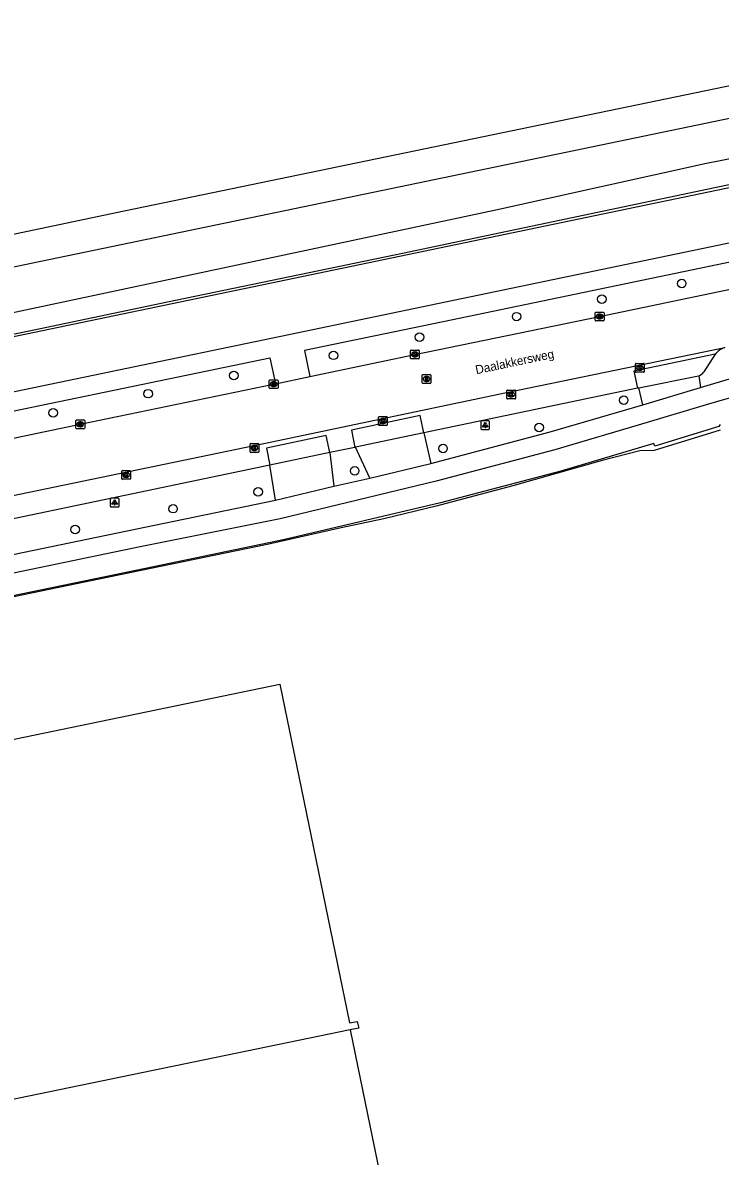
# Model space of a CAD drawing. Extents: x 162990 to 165007, y 383433 to 384336.
# Drawn here: x 164672.6 to 164752.3, y 384206.2 to 384335.8 of the extents above; entities that cross this region are included whole.
import ezdxf

# ---------------------------------------------------------------- set-up
doc = ezdxf.new("R2010")
doc.units = 0
for name, color, linetype in [('IMGEO_Boom', 7, 'Continuous'), ('IMGEO_Fietspad_open', 7, 'Continuous'), ('IMGEO_Greppel_droge_sloot', 7, 'Continuous'), ('IMGEO_Hek', 7, 'Continuous'), ('IMGEO_Kolk', 7, 'Continuous'), ('IMGEO_Lichtpunt', 7, 'Continuous'), ('IMGEO_Openbare_ruimte_label', 7, 'Continuous'), ('IMGEO_Pand', 7, 'Continuous'), ('IMGEO_Parkeervlak_open', 7, 'Continuous'), ('IMGEO_Rijbaan_lokaal_open', 7, 'Continuous'), ('IMGEO_Rioolput', 7, 'Continuous'), ('IMGEO_Spoor', 7, 'Continuous'), ('IMGEO_Spoorbaan_halfverhard', 7, 'Continuous'), ('IMGEO_Voetpad_open', 7, 'Continuous')]:
    doc.layers.add(name, color=color, linetype=linetype)

msp = doc.modelspace()

# ---------------------------------------------------------------- linework, layer by layer
at = {"layer": 'IMGEO_Boom'}
for centre in [(164747.92, 384305.95), (164738.8, 384304.16), (164729.05, 384302.17), (164717.96, 384299.81), (164708.11, 384297.74), (164696.74, 384295.44), (164686.94, 384293.36), (164741.29, 384292.61), (164676.09, 384291.17), (164731.63, 384289.5), (164720.64, 384287.09), (164710.54, 384284.54), (164699.51, 384282.15), (164689.78, 384280.21), (164678.6, 384277.84)]:
    msp.add_circle(centre, 0.489, dxfattribs=at)
at = {"layer": 'IMGEO_Fietspad_open'}
for points in [[(164778.99, 384315.9), (164758.65, 384311.66), (164720, 384303.63), (164703.93, 384300.27), (164659.16, 384290.99), (164626.82, 384284.25), (164592.86, 384277.16), (164552.55, 384268.81), (164517.54, 384261.52)], [(164779.66, 384313.86), (164758.57, 384309.47), (164720.66, 384301.57), (164704.8, 384298.31), (164705.41, 384295.32)], [(164359.45, 384226.44), (164384.23, 384231.6), (164404.83, 384235.88), (164451.74, 384245.63), (164552.98, 384266.74), (164593.34, 384275.08), (164626.98, 384282.11), (164660.02, 384288.99), (164700.85, 384297.47), (164701.49, 384294.49)], [(164764.09, 384296.01), (164757.17, 384293.97), (164750.7, 384292.07), (164743.97, 384290.05), (164733.41, 384286.93), (164719.84, 384283.37), (164702.01, 384279.05), (164686.02, 384275.84), (164664.71, 384271.42), (164632.82, 384264.87), (164621.94, 384262.62), (164615.08, 384261.04), (164596.7, 384257.18), (164547.66, 384247.04), (164518.81, 384240.99), (164456.72, 384228.06), (164420.99, 384220.56), (164381.27, 384212.36), (164363.01, 384208.56), (164362.29, 384208.42)], [(164750.07, 384294.08), (164760.41, 384297.16)], [(164719.26, 384285.39), (164732.88, 384288.98), (164743.46, 384292.08)], [(164708.15, 384282.77), (164712.28, 384283.72)], [(164628.2, 384266.08), (164664.07, 384273.47), (164685.47, 384277.88), (164701.49, 384281.19)]]:
    msp.add_lwpolyline(points, dxfattribs=at)
at = {"layer": 'IMGEO_Greppel_droge_sloot'}
msp.add_lwpolyline([(164612.14, 384287.45), (164643.17, 384294), (164763.99, 384319.14), (164776.73, 384321.77), (164777.17, 384321.86)], dxfattribs=at)
at = {"layer": 'IMGEO_Hek'}
for points in [[(164303.13, 384226.04), (164305.7, 384225.19), (164307.37, 384224.64), (164387.86, 384241.17), (164396.79, 384243.03), (164579.17, 384280.98), (164608.46, 384287.13), (164632.94, 384292.24), (164650.02, 384295.73), (164674.43, 384300.79), (164689.15, 384303.87), (164716.01, 384309.44), (164762.02, 384319.12), (164785.62, 384324.01)], [(164752.33, 384289.18), (164744.78, 384286.88), (164743.15, 384286.82), (164738.83, 384285.71), (164728.61, 384282.84), (164719.87, 384280.51), (164713.87, 384279.07), (164709.01, 384278.01), (164700.74, 384276.17), (164677.65, 384271.41), (164628.99, 384261.28)]]:
    msp.add_lwpolyline(points, dxfattribs=at)
at = {"layer": 'IMGEO_Kolk'}
for p, q in [((164738.04, 384301.75), (164738.04, 384302.6)), ((164738.11, 384302.68), (164738.96, 384302.68)), ((164738.52, 384302.46), (164738.55, 384302.46)), ((164739.04, 384302.6), (164739.04, 384301.75)), ((164738.96, 384301.68), (164738.11, 384301.68)), ((164738.55, 384301.9), (164738.52, 384301.9)), ((164716.92, 384297.42), (164716.92, 384298.27)), ((164717, 384298.35), (164717.85, 384298.35)), ((164717.85, 384297.35), (164717, 384297.35)), ((164717.41, 384298.13), (164717.44, 384298.13)), ((164717.43, 384297.57), (164717.41, 384297.57)), ((164717.93, 384298.27), (164717.93, 384297.42)), ((164742.63, 384295.89), (164742.63, 384296.74)), ((164742.71, 384296.82), (164743.56, 384296.82)), ((164743.12, 384296.59), (164743.15, 384296.59)), ((164743.14, 384296.04), (164743.12, 384296.04)), ((164743.63, 384296.74), (164743.63, 384295.89)), ((164700.78, 384294.02), (164700.78, 384294.88)), ((164700.85, 384294.95), (164701.7, 384294.95)), ((164701.26, 384294.73), (164701.29, 384294.73)), ((164701.78, 384294.88), (164701.78, 384294.02)), ((164743.56, 384295.81), (164742.71, 384295.81)), ((164701.7, 384293.95), (164700.85, 384293.95)), ((164701.29, 384294.17), (164701.26, 384294.17)), ((164727.92, 384292.84), (164727.92, 384293.69)), ((164728, 384293.77), (164728.85, 384293.77)), ((164728.41, 384293.55), (164728.44, 384293.55)), ((164728.93, 384293.69), (164728.93, 384292.84)), ((164728.85, 384292.77), (164728, 384292.77)), ((164728.43, 384292.99), (164728.41, 384292.99)), ((164713.34, 384290.74), (164714.2, 384290.74)), ((164678.68, 384289.43), (164678.68, 384290.28)), ((164678.75, 384290.36), (164679.61, 384290.36)), ((164679.17, 384290.14), (164679.19, 384290.14)), ((164679.19, 384289.58), (164679.17, 384289.58)), ((164679.68, 384290.28), (164679.68, 384289.43)), ((164713.27, 384289.81), (164713.27, 384290.66)), ((164714.2, 384289.74), (164713.34, 384289.74)), ((164713.78, 384289.96), (164713.75, 384289.96)), ((164713.76, 384290.52), (164713.78, 384290.52)), ((164714.27, 384290.66), (164714.27, 384289.81)), ((164679.61, 384289.36), (164678.75, 384289.36)), ((164698.58, 384286.72), (164698.58, 384287.57)), ((164698.66, 384287.65), (164699.51, 384287.65)), ((164699.07, 384287.43), (164699.1, 384287.43)), ((164699.09, 384286.87), (164699.07, 384286.87)), ((164699.59, 384287.57), (164699.59, 384286.72)), ((164699.51, 384286.65), (164698.66, 384286.65)), ((164683.92, 384283.64), (164683.92, 384284.49)), ((164683.99, 384284.57), (164684.85, 384284.57)), ((164684.41, 384284.35), (164684.43, 384284.35)), ((164684.92, 384284.49), (164684.92, 384283.64)), ((164684.85, 384283.57), (164683.99, 384283.57)), ((164684.43, 384283.79), (164684.4, 384283.79))]:
    msp.add_line(p, q, dxfattribs=at)
for points in [[(164738.04, 384301.75), (164738.04, 384302.6)], [(164738.11, 384302.68), (164738.96, 384302.68)], [(164739.04, 384302.6), (164739.04, 384301.75)], [(164738.96, 384301.68), (164738.11, 384301.68)], [(164738.36, 384302.38), (164738.48, 384302.38), (164738.48, 384302.23), (164738.61, 384302.38), (164738.77, 384302.38), (164738.63, 384302.23), (164738.78, 384301.98), (164738.63, 384301.98), (164738.54, 384302.14), (164738.48, 384302.08), (164738.48, 384301.98), (164738.36, 384301.98), (164738.36, 384302.38)], [(164716.92, 384297.42), (164716.92, 384298.27)], [(164717, 384298.35), (164717.85, 384298.35)], [(164717.85, 384297.35), (164717, 384297.35)], [(164717.24, 384298.05), (164717.37, 384298.05), (164717.37, 384297.9), (164717.5, 384298.05), (164717.66, 384298.05), (164717.52, 384297.9), (164717.67, 384297.65), (164717.52, 384297.65), (164717.43, 384297.81), (164717.37, 384297.75), (164717.37, 384297.65), (164717.24, 384297.65), (164717.24, 384298.05)], [(164717.93, 384298.27), (164717.93, 384297.42)], [(164742.63, 384295.89), (164742.63, 384296.74)], [(164742.71, 384296.82), (164743.56, 384296.82)], [(164742.95, 384296.51), (164743.08, 384296.51), (164743.08, 384296.36), (164743.21, 384296.51), (164743.37, 384296.51), (164743.23, 384296.36), (164743.38, 384296.11), (164743.23, 384296.11), (164743.14, 384296.28), (164743.08, 384296.21), (164743.08, 384296.11), (164742.95, 384296.11), (164742.95, 384296.51)], [(164743.63, 384296.74), (164743.63, 384295.89)], [(164700.78, 384294.02), (164700.78, 384294.88)], [(164700.85, 384294.95), (164701.7, 384294.95)], [(164701.1, 384294.65), (164701.22, 384294.65), (164701.22, 384294.5), (164701.35, 384294.65), (164701.51, 384294.65), (164701.37, 384294.5), (164701.52, 384294.25), (164701.37, 384294.25), (164701.28, 384294.41), (164701.22, 384294.35), (164701.22, 384294.25), (164701.1, 384294.25), (164701.1, 384294.65)], [(164701.78, 384294.88), (164701.78, 384294.02)], [(164743.56, 384295.81), (164742.71, 384295.81)], [(164701.7, 384293.95), (164700.85, 384293.95)], [(164727.92, 384292.84), (164727.92, 384293.69)], [(164728, 384293.77), (164728.85, 384293.77)], [(164728.24, 384293.47), (164728.37, 384293.47), (164728.37, 384293.32), (164728.5, 384293.47), (164728.66, 384293.47), (164728.52, 384293.32), (164728.67, 384293.07), (164728.52, 384293.07), (164728.43, 384293.23), (164728.37, 384293.17), (164728.37, 384293.07), (164728.24, 384293.07), (164728.24, 384293.47)], [(164728.93, 384293.69), (164728.93, 384292.84)], [(164728.85, 384292.77), (164728, 384292.77)], [(164713.34, 384290.74), (164714.2, 384290.74)], [(164678.68, 384289.43), (164678.68, 384290.28)], [(164678.75, 384290.36), (164679.61, 384290.36)], [(164679, 384290.06), (164679.12, 384290.06), (164679.12, 384289.91), (164679.25, 384290.06), (164679.42, 384290.06), (164679.27, 384289.91), (164679.42, 384289.66), (164679.27, 384289.66), (164679.19, 384289.82), (164679.12, 384289.75), (164679.12, 384289.66), (164679, 384289.66), (164679, 384290.06)], [(164679.68, 384290.28), (164679.68, 384289.43)], [(164713.27, 384289.81), (164713.27, 384290.66)], [(164714.2, 384289.74), (164713.34, 384289.74)], [(164713.59, 384290.44), (164713.71, 384290.44), (164713.71, 384290.29), (164713.84, 384290.44), (164714.01, 384290.44), (164713.86, 384290.29), (164714.01, 384290.04), (164713.86, 384290.04), (164713.78, 384290.2), (164713.71, 384290.13), (164713.71, 384290.04), (164713.59, 384290.04), (164713.59, 384290.44)], [(164714.27, 384290.66), (164714.27, 384289.81)], [(164679.61, 384289.36), (164678.75, 384289.36)], [(164698.58, 384286.72), (164698.58, 384287.57)], [(164698.66, 384287.65), (164699.51, 384287.65)], [(164698.9, 384287.35), (164699.03, 384287.35), (164699.03, 384287.19), (164699.16, 384287.35), (164699.32, 384287.35), (164699.18, 384287.2), (164699.33, 384286.95), (164699.18, 384286.95), (164699.09, 384287.11), (164699.03, 384287.04), (164699.03, 384286.95), (164698.9, 384286.95), (164698.9, 384287.35)], [(164699.59, 384287.57), (164699.59, 384286.72)], [(164699.51, 384286.65), (164698.66, 384286.65)], [(164683.92, 384283.64), (164683.92, 384284.49)], [(164683.99, 384284.57), (164684.85, 384284.57)], [(164684.24, 384284.27), (164684.36, 384284.27), (164684.36, 384284.12), (164684.49, 384284.27), (164684.66, 384284.27), (164684.51, 384284.12), (164684.66, 384283.87), (164684.51, 384283.87), (164684.43, 384284.03), (164684.36, 384283.96), (164684.36, 384283.87), (164684.24, 384283.87), (164684.24, 384284.27)], [(164684.92, 384284.49), (164684.92, 384283.64)], [(164684.85, 384283.57), (164683.99, 384283.57)]]:
    msp.add_lwpolyline(points, dxfattribs=at)
for centre, start, end in [((164738.11, 384302.6), 91.552, 178.448), ((164738.11, 384302.6), 91.552, 178.448), ((164738.96, 384302.6), 1.552, 88.448), ((164738.96, 384302.6), 1.552, 88.448), ((164738.11, 384301.75), 181.552, 268.448), ((164738.11, 384301.75), 181.552, 268.448), ((164738.96, 384301.75), 271.552, 358.448), ((164738.96, 384301.75), 271.552, 358.448), ((164717, 384298.27), 91.552, 178.448), ((164717, 384298.27), 91.552, 178.448), ((164717, 384297.42), 181.552, 268.448), ((164717, 384297.42), 181.552, 268.448), ((164717.85, 384298.27), 1.552, 88.448), ((164717.85, 384298.27), 1.552, 88.448), ((164717.85, 384297.42), 271.552, 358.448), ((164717.85, 384297.42), 271.552, 358.448), ((164742.71, 384296.74), 91.552, 178.448), ((164742.71, 384296.74), 91.552, 178.448), ((164743.56, 384296.74), 1.552, 88.448), ((164743.56, 384296.74), 1.552, 88.448), ((164700.85, 384294.87), 91.552, 178.448), ((164700.85, 384294.87), 91.552, 178.448), ((164701.7, 384294.87), 1.552, 88.448), ((164701.7, 384294.87), 1.552, 88.448), ((164742.71, 384295.89), 181.552, 268.448), ((164742.71, 384295.89), 181.552, 268.448), ((164743.56, 384295.89), 271.552, 358.448), ((164743.56, 384295.89), 271.552, 358.448), ((164700.85, 384294.03), 181.552, 268.448), ((164700.85, 384294.03), 181.552, 268.448), ((164701.7, 384294.03), 271.552, 358.448), ((164701.7, 384294.03), 271.552, 358.448), ((164728, 384293.69), 91.552, 178.448), ((164728, 384293.69), 91.552, 178.448), ((164728.85, 384293.69), 1.552, 88.448), ((164728.85, 384293.69), 1.552, 88.448), ((164728, 384292.84), 181.552, 268.448), ((164728, 384292.84), 181.552, 268.448), ((164728.85, 384292.84), 271.552, 358.448), ((164728.85, 384292.84), 271.552, 358.448), ((164713.34, 384290.66), 91.552, 178.448), ((164713.34, 384290.66), 91.552, 178.448), ((164714.19, 384290.66), 1.552, 88.448), ((164714.19, 384290.66), 1.552, 88.448), ((164678.76, 384290.28), 91.552, 178.448), ((164678.76, 384290.28), 91.552, 178.448), ((164678.76, 384289.43), 181.552, 268.448), ((164678.76, 384289.43), 181.552, 268.448), ((164679.6, 384290.28), 1.552, 88.448), ((164679.6, 384290.28), 1.552, 88.448), ((164679.6, 384289.43), 271.552, 358.448), ((164679.6, 384289.43), 271.552, 358.448), ((164713.34, 384289.81), 181.552, 268.448), ((164713.34, 384289.81), 181.552, 268.448), ((164714.19, 384289.81), 271.552, 358.448), ((164714.19, 384289.81), 271.552, 358.448), ((164698.66, 384287.57), 91.552, 178.448), ((164698.66, 384287.57), 91.552, 178.448), ((164699.51, 384287.57), 1.552, 88.448), ((164699.51, 384287.57), 1.552, 88.448), ((164698.66, 384286.72), 181.552, 268.448), ((164698.66, 384286.72), 181.552, 268.448), ((164699.51, 384286.72), 271.552, 358.448), ((164699.51, 384286.72), 271.552, 358.448), ((164684, 384284.49), 91.552, 178.448), ((164684, 384284.49), 91.552, 178.448), ((164684.84, 384284.49), 1.552, 88.448), ((164684.84, 384284.49), 1.552, 88.448), ((164684, 384283.64), 181.552, 268.448), ((164684, 384283.64), 181.552, 268.448), ((164684.84, 384283.64), 271.552, 358.448), ((164684.84, 384283.64), 271.552, 358.448)]:
    msp.add_arc(centre, 0.0765, start, end, dxfattribs=at)
for centre, major_axis, ratio, start_param, end_param in [((164738.52, 384302.18), (-0.387, 0.002), 0.722429, 4.712389, 7.853982), ((164738.55, 384302.18), (-0.39, 0.002), 0.717154, 1.570796, 4.712389), ((164717.41, 384297.85), (-0.387, 0.002), 0.722429, 4.712389, 7.853982), ((164717.44, 384297.85), (-0.39, 0.002), 0.717154, 1.570796, 4.712389), ((164743.12, 384296.31), (-0.387, 0.002), 0.722429, 4.712389, 7.853982), ((164743.14, 384296.31), (-0.39, 0.002), 0.717154, 1.570796, 4.712389), ((164701.26, 384294.45), (-0.387, 0.002), 0.722429, 4.712389, 7.853982), ((164701.29, 384294.45), (-0.39, 0.002), 0.717154, 1.570796, 4.712389), ((164728.41, 384293.27), (-0.387, 0.002), 0.722429, 4.712389, 7.853982), ((164728.44, 384293.27), (-0.39, 0.002), 0.717154, 1.570796, 4.712389), ((164679.17, 384289.86), (-0.387, 0.002), 0.722429, 4.712389, 7.853982), ((164679.19, 384289.86), (-0.39, 0.002), 0.717154, 1.570796, 4.712389), ((164713.76, 384290.24), (-0.387, 0.002), 0.722429, 4.712389, 7.853982), ((164713.78, 384290.24), (-0.39, 0.002), 0.717154, 1.570796, 4.712389), ((164699.07, 384287.15), (-0.387, 0.002), 0.722429, 4.712389, 7.853982), ((164699.1, 384287.15), (-0.39, 0.002), 0.717154, 1.570796, 4.712389), ((164684.41, 384284.07), (-0.387, 0.002), 0.722429, 4.712389, 7.853982), ((164684.43, 384284.07), (-0.39, 0.002), 0.717154, 1.570796, 4.712389)]:
    msp.add_ellipse(centre, major_axis=major_axis, ratio=ratio, start_param=start_param, end_param=end_param, dxfattribs=at)
at = {"layer": 'IMGEO_Lichtpunt'}
for p, q in [((164724.96, 384290.17), (164724.96, 384289.36)), ((164724.96, 384290.17), (164724.96, 384289.36)), ((164725.86, 384290.26), (164725.06, 384290.26)), ((164725.86, 384290.26), (164725.06, 384290.26)), ((164725.96, 384289.36), (164725.96, 384290.17)), ((164725.96, 384289.36), (164725.96, 384290.17)), ((164725.06, 384289.27), (164725.86, 384289.27)), ((164725.06, 384289.27), (164725.86, 384289.27)), ((164682.61, 384281.32), (164682.61, 384280.51)), ((164682.61, 384281.32), (164682.61, 384280.51)), ((164683.52, 384281.41), (164682.71, 384281.41)), ((164683.52, 384281.41), (164682.71, 384281.41)), ((164682.71, 384280.42), (164683.52, 384280.42)), ((164682.71, 384280.42), (164683.52, 384280.42)), ((164683.61, 384280.51), (164683.61, 384281.32)), ((164683.61, 384280.51), (164683.61, 384281.32))]:
    msp.add_line(p, q, dxfattribs=at)
for points in [[(164725.34, 384289.83), (164725.37, 384289.8), (164725.19, 384289.54), (164725.15, 384289.57), (164725.34, 384289.83)], [(164725.44, 384289.78), (164725.48, 384289.78), (164725.48, 384289.46), (164725.44, 384289.46), (164725.44, 384289.78)], [(164725.55, 384289.8), (164725.59, 384289.83), (164725.77, 384289.57), (164725.73, 384289.54), (164725.55, 384289.8)], [(164682.99, 384280.98), (164683.03, 384280.95), (164682.84, 384280.69), (164682.8, 384280.72), (164682.99, 384280.98)], [(164683.09, 384280.93), (164683.14, 384280.93), (164683.14, 384280.61), (164683.09, 384280.61), (164683.09, 384280.93)], [(164683.2, 384280.95), (164683.24, 384280.98), (164683.43, 384280.72), (164683.39, 384280.69), (164683.2, 384280.95)]]:
    msp.add_lwpolyline(points, dxfattribs=at)
for centre in [(164725.46, 384289.97), (164683.11, 384281.12)]:
    msp.add_circle(centre, 0.0994, dxfattribs=at)
for centre, start, end in [((164725.06, 384290.17), 90, 180), ((164725.06, 384290.17), 90, 180), ((164725.86, 384290.17), 0, 90), ((164725.86, 384290.17), 0, 90), ((164725.06, 384289.36), 180, 270), ((164725.06, 384289.36), 180, 270), ((164725.86, 384289.36), 270, 0), ((164725.86, 384289.36), 270, 360), ((164682.71, 384281.32), 90, 180), ((164682.71, 384281.32), 90, 180), ((164682.71, 384280.51), 180, 270), ((164682.71, 384280.51), 180, 270), ((164683.52, 384281.32), 0, 90), ((164683.52, 384281.32), 0, 90), ((164683.52, 384280.51), 270, 0), ((164683.52, 384280.51), 270, 360)]:
    msp.add_arc(centre, 0.0946, start, end, dxfattribs=at)
at = {"layer": 'IMGEO_Pand'}
for points in [[(164656.81, 384250.8), (164657.71, 384250.99), (164658.71, 384251.2), (164701.98, 384260.16), (164709.95, 384221.42), (164710.84, 384221.6), (164711, 384220.84), (164710.01, 384220.63)], [(164710.01, 384220.63), (164650.73, 384208.41)], [(164710.01, 384220.63), (164719.09, 384176.52), (164720.07, 384176.72), (164720.22, 384175.98), (164719.3, 384175.79)]]:
    msp.add_lwpolyline(points, dxfattribs=at)
at = {"layer": 'IMGEO_Parkeervlak_open'}
for points in [[(164742.86, 384293.98), (164718.46, 384288.89)], [(164710.57, 384287.22), (164707.72, 384286.65), (164707.7, 384286.64)], [(164700.86, 384285.2), (164668.58, 384278.45), (164628.42, 384270.12)]]:
    msp.add_lwpolyline(points, dxfattribs=at)
msp.add_arc((164753.34, 384296.77), 1.92, 105.2514, 145.5922, dxfattribs=at)
at = {"layer": 'IMGEO_Rijbaan_lokaal_open'}
for points in [[(164705.41, 384295.32), (164717.43, 384297.85), (164738.54, 384302.18), (164760.59, 384306.79), (164780.51, 384310.92)], [(164752.84, 384298.62), (164727.88, 384293.44), (164700.17, 384287.62), (164667.95, 384280.94), (164627.99, 384272.61), (164555.35, 384257.53), (164524.35, 384251.09), (164450.33, 384235.68), (164421.17, 384229.64), (164391.95, 384223.53), (164379.42, 384220.92)], [(164751.76, 384297.86), (164742.45, 384295.93), (164742.86, 384293.98)], [(164751.76, 384297.86), (164750.45, 384295.84)], [(164701.49, 384294.49), (164705.41, 384295.32)], [(164743.03, 384294.02), (164749.82, 384295.4), (164749.87, 384295.41)], [(164749.87, 384295.41), (164750.07, 384294.08)], [(164362.22, 384223.92), (164366.45, 384224.76), (164371.6, 384225.86), (164392.7, 384230.27), (164413.81, 384234.68), (164431.96, 384238.46), (164453.06, 384242.87), (164473.2, 384247), (164494.29, 384251.39), (164515.4, 384255.77), (164536.49, 384260.18), (164557.55, 384264.56), (164576.69, 384268.52), (164598.75, 384273.11), (164618.89, 384277.31), (164639.97, 384281.68), (164659.11, 384285.68), (164679.18, 384289.86), (164701.28, 384294.45), (164701.49, 384294.49)], [(164743.03, 384294.02), (164742.86, 384293.98)], [(164743.46, 384292.08), (164743.03, 384294.02)], [(164743.46, 384292.08), (164750.07, 384294.08)], [(164718.46, 384288.89), (164718.02, 384290.85), (164710.18, 384289.2), (164710.57, 384287.22)], [(164707.7, 384286.64), (164707.3, 384288.59), (164700.45, 384287.14), (164700.86, 384285.2)], [(164718.46, 384288.89), (164710.62, 384287.23)], [(164718.46, 384288.89), (164719.26, 384285.39)], [(164710.62, 384287.23), (164710.57, 384287.22)], [(164712.28, 384283.72), (164710.62, 384287.23)], [(164707.7, 384286.64), (164700.86, 384285.2)], [(164707.7, 384286.64), (164708.15, 384282.77)], [(164701.49, 384281.19), (164700.86, 384285.2)], [(164712.28, 384283.72), (164719.26, 384285.39)], [(164701.49, 384281.19), (164708.15, 384282.77)]]:
    msp.add_lwpolyline(points, dxfattribs=at)
msp.add_arc((164749.59, 384296.41), 1.03, 285.6494, 326.662, dxfattribs=at)
at = {"layer": 'IMGEO_Rioolput'}
for p, q in [((164718.26, 384294.61), (164718.26, 384295.46)), ((164718.33, 384295.54), (164719.18, 384295.54)), ((164718.77, 384294.76), (164718.74, 384294.76)), ((164718.75, 384295.32), (164718.77, 384295.32)), ((164719.26, 384295.46), (164719.26, 384294.61)), ((164719.18, 384294.54), (164718.33, 384294.54))]:
    msp.add_line(p, q, dxfattribs=at)
for points in [[(164718.26, 384294.61), (164718.26, 384295.46)], [(164718.33, 384295.54), (164719.18, 384295.54)], [(164718.85, 384295.23), (164718.59, 384295.24), (164718.59, 384294.84)], [(164718.59, 384294.84), (164718.72, 384294.84), (164718.72, 384295), (164718.73, 384295)], [(164718.77, 384295.16), (164718.72, 384295.16), (164718.72, 384295.07)], [(164718.72, 384295.07), (164718.77, 384295.07)], [(164718.78, 384294.97), (164718.85, 384294.84), (164718.99, 384294.84), (164718.92, 384294.96)], [(164719.26, 384295.46), (164719.26, 384294.61)], [(164719.18, 384294.54), (164718.33, 384294.54)]]:
    msp.add_lwpolyline(points, dxfattribs=at)
for centre, radius, start, end in [((164718.33, 384295.46), 0.0765, 91.552, 178.448), ((164718.33, 384295.46), 0.0765, 91.552, 178.448), ((164718.33, 384294.61), 0.0765, 181.552, 268.448), ((164718.33, 384294.61), 0.0765, 181.552, 268.448), ((164718.73, 384294.95), 0.0533, 26.0293, 88.6989), ((164718.78, 384295.06), 0.0964, 77.0061, 93.1865), ((164718.75, 384295.26), 0.19, 274.7715, 282.9687), ((164718.79, 384295.12), 0.0378, 276.6634, 79.6772), ((164718.85, 384295.12), 0.109, 350.3612, 89.416), ((164718.84, 384295.12), 0.112, 277.5842, 350.9817), ((164718.83, 384294.91), 0.108, 29.5134, 73.7905), ((164719.18, 384295.46), 0.0765, 1.552, 88.448), ((164719.18, 384295.46), 0.0765, 1.552, 88.448), ((164719.18, 384294.61), 0.0765, 271.552, 358.448), ((164719.18, 384294.61), 0.0765, 271.552, 358.448)]:
    msp.add_arc(centre, radius, start, end, dxfattribs=at)
for centre, major_axis, ratio, start_param, end_param in [((164718.74, 384295.04), (-0.387, 0.002), 0.722429, 4.712389, 7.853982), ((164718.77, 384295.04), (-0.39, 0.002), 0.717154, 1.570796, 4.712389)]:
    msp.add_ellipse(centre, major_axis=major_axis, ratio=ratio, start_param=start_param, end_param=end_param, dxfattribs=at)
at = {"layer": 'IMGEO_Spoor'}
for points in [[(164788.23, 384335.77), (164684.18, 384314.23), (164649.74, 384306.98), (164549.03, 384286.12), (164446.5, 384264.64), (164353.43, 384245.24), (164284.24, 384230.9), (164214.65, 384216.36), (164173.58, 384207.91), (164102.61, 384193.07), (164031.75, 384178.41), (163810.75, 384132.35), (163673.07, 384103.86), (163574.9, 384083.46)], [(164789.57, 384332.39), (164775.58, 384329.43), (164644.74, 384302.26), (164570.63, 384286.72), (164345.34, 384239.89), (164220.12, 384213.75), (164092.66, 384187.28), (164071.53, 384182.96), (163942.98, 384156.12), (163900.98, 384147.48), (163806.02, 384127.66), (163575.67, 384079.78)]]:
    msp.add_lwpolyline(points, dxfattribs=at)
at = {"layer": 'IMGEO_Spoorbaan_halfverhard'}
msp.add_lwpolyline([(164614.72, 384290.59), (164626.75, 384293.41), (164644.03, 384297.13), (164667.5, 384301.8), (164726.68, 384314.37), (164750.74, 384319.7), (164771.42, 384323.76), (164778.54, 384325.35), (164786.89, 384326.85), (164791.41, 384327.75)], dxfattribs=at)
at = {"layer": 'IMGEO_Voetpad_open'}
msp.add_lwpolyline([(164752.33, 384289.84), (164752.17, 384289.59), (164744.85, 384287.36), (164744.75, 384287.65), (164734.11, 384284.5), (164720.34, 384280.87), (164702.54, 384276.68), (164686.64, 384273.37), (164665.18, 384268.95), (164630.23, 384261.75), (164622.7, 384260.18), (164616.47, 384258.93), (164596.86, 384254.8), (164547.29, 384244.54), (164519.35, 384238.71), (164457.29, 384225.76), (164422.86, 384218.59), (164381.45, 384209.97), (164377.88, 384209.23)], dxfattribs=at)

# ---------------------------------------------------------------- texts
at = {"layer": 'IMGEO_Openbare_ruimte_label'}
msp.add_text('Daalakkersweg', height=1, rotation=11.8828, dxfattribs=at).set_placement((164724.45, 384295.58))

doc.saveas('drawing.dxf')
